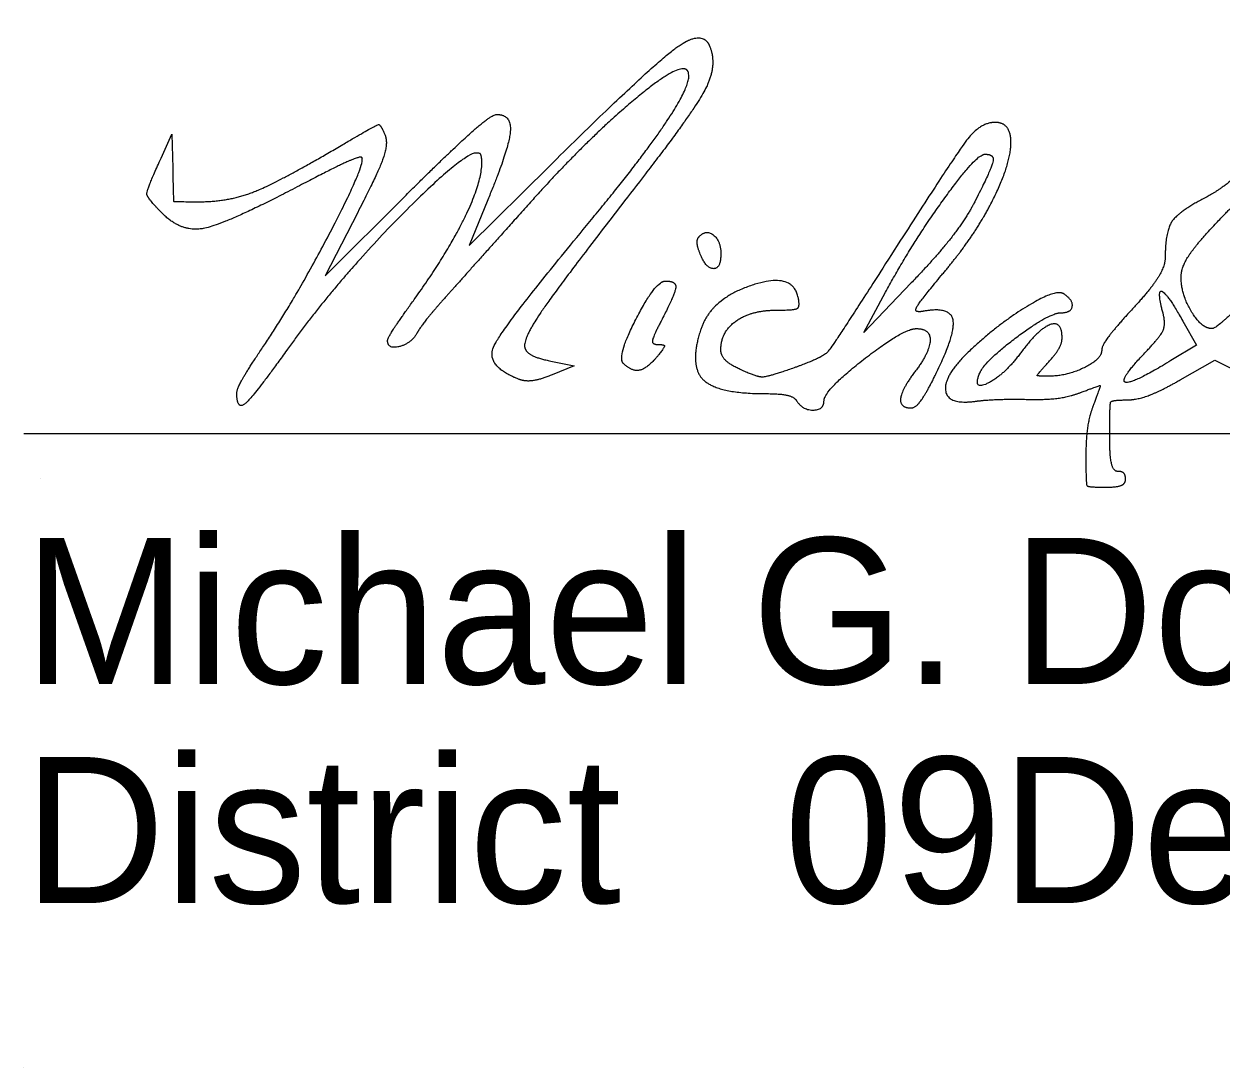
# Model space of a CAD drawing. Extents: x 0 to 44, y -23.8 to 22.
# Drawn here: x 24.512 to 25.658, y 7.755 to 8.754 of the extents above; entities that cross this region are included whole.
import ezdxf

# ---------------------------------------------------------------- set-up
doc = ezdxf.new("R2010")
doc.units = 0
doc.layers.add('SH_Data', color=7, linetype='Continuous')
doc.layers.add('SH_Text', color=7, linetype='Continuous')

msp = doc.modelspace()

# ---------------------------------------------------------------- linework, layer by layer
at = {"layer": 'SH_Data'}
for p, q in [((24.5118, 8.362), (28.0118, 8.362)), ((24.5279, 8.3191), (24.5279, 8.3191)), ((24.5118, 7.7549), (24.5118, 7.7549))]:
    msp.add_line(p, q, dxfattribs=at)
at = {"layer": 'SH_Text'}
for p, q in [((25.1591, 8.535), (25.1591, 8.535)), ((25.0859, 8.4292), (25.0859, 8.4292)), ((24.7157, 8.4009), (24.7157, 8.4009))]:
    msp.add_line(p, q, dxfattribs=at)
for points in [[(24.6432, 8.6259), (24.6536, 8.6487), (24.6543, 8.6164)], [(24.9561, 8.5859), (24.9381, 8.5423), (25.0151, 8.6183)], [(24.8315, 8.5739), (24.8003, 8.5132), (24.8778, 8.5905)], [(25.3617, 8.5063), (25.3163, 8.4587), (25.3371, 8.4974)], [(25.6218, 8.4698), (25.6348, 8.4468), (25.6104, 8.4319)], [(25.0165, 8.4314), (25.0387, 8.4269), (25.0178, 8.4183)], [(25.6191, 8.4133), (25.6524, 8.4323), (25.6983, 8.4094)]]:
    msp.add_lwpolyline(points, dxfattribs=at)
for points in [[(25.8037, 8.7545), (25.8074, 8.7427), (25.6743, 8.6039), (25.645, 8.5889)], [(25.0151, 8.6183), (25.1095, 8.7116), (25.162, 8.7505), (25.1689, 8.7324)], [(25.1689, 8.7324), (25.1758, 8.7144), (25.1538, 8.6711), (25.107, 8.6107)], [(25.1469, 8.7102), (25.1391, 8.718), (25.0482, 8.641), (24.9957, 8.5822)], [(25.0538, 8.5651), (25.1079, 8.6305), (25.1543, 8.7028), (25.1469, 8.7102)], [(24.8158, 8.6381), (24.8488, 8.6575), (24.8535, 8.6586), (24.8579, 8.6473)], [(24.8778, 8.5905), (24.9205, 8.6329), (24.9596, 8.6677), (24.9647, 8.6677)], [(24.9647, 8.6677), (24.9794, 8.6677), (24.9758, 8.6335), (24.9561, 8.5859)], [(25.4419, 8.6601), (25.4279, 8.6601), (25.402, 8.6265), (25.3343, 8.5204)], [(25.4369, 8.5802), (25.4557, 8.6158), (25.4584, 8.6601), (25.4419, 8.6601)], [(24.8579, 8.6473), (24.8608, 8.6396), (24.8505, 8.6106), (24.8315, 8.5739)], [(24.6805, 8.5841), (24.7084, 8.5841), (24.7574, 8.6037), (24.8158, 8.6381)], [(24.6448, 8.5725), (24.6296, 8.5876), (24.6294, 8.5958), (24.6432, 8.6259)], [(24.7431, 8.4484), (24.7729, 8.4926), (24.84, 8.622), (24.8354, 8.6265)], [(24.9499, 8.6277), (24.9466, 8.6444), (24.813, 8.511), (24.7635, 8.4417)], [(24.8354, 8.6265), (24.8339, 8.628), (24.807, 8.6158), (24.7757, 8.5994)], [(24.8866, 8.4918), (24.9195, 8.5375), (24.9532, 8.6101), (24.9499, 8.6277)], [(25.3371, 8.4974), (25.3615, 8.5428), (25.4238, 8.6295), (25.432, 8.6296)], [(25.432, 8.6296), (25.4415, 8.6298), (25.4385, 8.6154), (25.4224, 8.5839)], [(24.6543, 8.6164), (24.6549, 8.5849), (24.6555, 8.5841), (24.6805, 8.5841)], [(25.107, 8.6107), (25.0293, 8.5104), (24.989, 8.4521), (24.9916, 8.444)], [(24.7757, 8.5994), (24.7064, 8.5631), (24.6631, 8.5542), (24.6448, 8.5725)], [(25.645, 8.5889), (25.6183, 8.5752), (25.6049, 8.5559), (25.6049, 8.5312)], [(24.9957, 8.5822), (24.965, 8.5479), (24.9296, 8.5083), (24.9171, 8.4943)], [(25.4224, 8.5839), (25.4139, 8.5674), (25.3866, 8.5325), (25.3617, 8.5063)], [(25.3904, 8.5133), (25.4072, 8.5334), (25.4281, 8.5635), (25.4369, 8.5802)], [(25.6463, 8.5556), (25.6699, 8.5812), (25.6763, 8.5841), (25.7104, 8.5841)], [(24.9861, 8.4139), (24.9534, 8.4265), (24.9705, 8.4646), (25.0538, 8.5651)], [(25.1588, 8.551), (25.1655, 8.5577), (25.1793, 8.5464), (25.1793, 8.5343)], [(25.6201, 8.5117), (25.6201, 8.5202), (25.6319, 8.5399), (25.6463, 8.5556)], [(25.1591, 8.535), (25.1566, 8.5415), (25.1565, 8.5487), (25.1588, 8.551)], [(25.1793, 8.5343), (25.1793, 8.5197), (25.1648, 8.5202), (25.1591, 8.535)], [(25.6049, 8.5312), (25.6049, 8.5225), (25.5912, 8.5005), (25.5745, 8.4824)], [(25.3343, 8.5204), (25.2867, 8.4459), (25.2767, 8.4346), (25.2494, 8.4249)], [(25.0859, 8.4292), (25.0796, 8.4355), (25.1167, 8.5081), (25.1262, 8.5081)], [(25.1262, 8.5081), (25.1368, 8.5081), (25.1355, 8.4956), (25.1221, 8.4697)], [(25.2534, 8.4923), (25.2483, 8.5172), (25.1692, 8.4907), (25.1598, 8.4609)], [(25.3731, 8.4791), (25.3639, 8.4774), (25.3692, 8.4878), (25.3904, 8.5133)], [(25.6497, 8.4625), (25.6398, 8.4625), (25.6201, 8.4953), (25.6201, 8.5117)], [(25.7068, 8.5155), (25.6786, 8.4864), (25.6529, 8.4625), (25.6497, 8.4625)], [(25.5072, 8.496), (25.4998, 8.5006), (25.4427, 8.4653), (25.4163, 8.44)], [(25.5049, 8.4777), (25.5151, 8.4777), (25.5167, 8.4902), (25.5072, 8.496)], [(25.6028, 8.4773), (25.5968, 8.5002), (25.6067, 8.4963), (25.6218, 8.4698)], [(24.8601, 8.4511), (24.8601, 8.4532), (24.872, 8.4715), (24.8866, 8.4918)], [(24.9171, 8.4943), (24.9045, 8.4802), (24.8915, 8.4639), (24.8882, 8.458)], [(25.2329, 8.4802), (25.2499, 8.4802), (25.2553, 8.4834), (25.2534, 8.4923)], [(25.1793, 8.4422), (25.1793, 8.4595), (25.2085, 8.4802), (25.2329, 8.4802)], [(25.3862, 8.421), (25.4045, 8.4586), (25.3988, 8.4838), (25.3731, 8.4791)], [(25.4272, 8.4197), (25.432, 8.4314), (25.494, 8.4777), (25.5049, 8.4777)], [(25.5745, 8.4824), (25.5578, 8.4643), (25.5441, 8.4461), (25.5441, 8.442)], [(25.5855, 8.4393), (25.5999, 8.4544), (25.6056, 8.4667), (25.6028, 8.4773)], [(25.1221, 8.4697), (25.1142, 8.4545), (25.1133, 8.4473), (25.1192, 8.4473)], [(25.2781, 8.3935), (25.2781, 8.4033), (25.3539, 8.4625), (25.3665, 8.4625)], [(25.3665, 8.4625), (25.3801, 8.4625), (25.3794, 8.4399), (25.3652, 8.4212)], [(25.5061, 8.4536), (25.5061, 8.4702), (25.4838, 8.4626), (25.4673, 8.4403)], [(24.8882, 8.458), (24.8826, 8.4481), (24.8601, 8.4425), (24.8601, 8.4511)], [(25.1598, 8.4609), (25.1489, 8.4267), (25.1761, 8.4002), (25.222, 8.4002)], [(25.4935, 8.4308), (25.5004, 8.4385), (25.5061, 8.4487), (25.5061, 8.4536)], [(24.7157, 8.4009), (24.7157, 8.4047), (24.728, 8.4261), (24.7431, 8.4484)], [(24.7635, 8.4417), (24.7322, 8.3979), (24.7157, 8.3838), (24.7157, 8.4009)], [(24.9916, 8.444), (24.9931, 8.4395), (25.0043, 8.4339), (25.0165, 8.4314)], [(25.1192, 8.4473), (25.1255, 8.4473), (25.1252, 8.4441), (25.1185, 8.4359)], [(25.1988, 8.4229), (25.1881, 8.4278), (25.1793, 8.4365), (25.1793, 8.4422)], [(25.4163, 8.44), (25.3927, 8.4172), (25.3963, 8.3894), (25.4225, 8.3928)], [(25.4673, 8.4403), (25.4512, 8.4185), (25.4201, 8.4025), (25.4272, 8.4197)], [(25.5441, 8.442), (25.5441, 8.4333), (25.5108, 8.4169), (25.4931, 8.4169)], [(25.6104, 8.4319), (25.5732, 8.4092), (25.5603, 8.413), (25.5855, 8.4393)], [(25.1185, 8.4359), (25.1086, 8.4241), (25.094, 8.4211), (25.0859, 8.4292)], [(25.4931, 8.4169), (25.482, 8.4169), (25.4821, 8.4182), (25.4935, 8.4308)], [(25.0178, 8.4183), (25.0064, 8.4136), (24.9921, 8.4116), (24.9861, 8.4139)], [(25.2494, 8.4249), (25.2249, 8.4163), (25.2143, 8.4158), (25.1988, 8.4229)], [(25.3652, 8.4212), (25.3523, 8.4041), (25.3506, 8.3865), (25.3618, 8.3865)], [(25.3618, 8.3865), (25.366, 8.3865), (25.377, 8.402), (25.3862, 8.421)], [(25.5242, 8.4014), (25.5425, 8.4083), (25.5431, 8.4078), (25.5362, 8.3895)], [(25.5688, 8.3942), (25.5782, 8.3943), (25.6008, 8.4028), (25.6191, 8.4133)], [(25.222, 8.4002), (25.2362, 8.4002), (25.2496, 8.3971), (25.2519, 8.3933)], [(25.2519, 8.3933), (25.2575, 8.3844), (25.2781, 8.3845), (25.2781, 8.3935)], [(25.4225, 8.3928), (25.4329, 8.3942), (25.4558, 8.395), (25.4732, 8.3947)], [(25.4732, 8.3947), (25.4907, 8.3943), (25.5136, 8.3973), (25.5242, 8.4014)], [(25.5517, 8.3599), (25.5517, 8.3903), (25.5536, 8.3941), (25.5688, 8.3942)], [(25.5362, 8.3895), (25.5322, 8.379), (25.5289, 8.3569), (25.5289, 8.3404)], [(25.5593, 8.3257), (25.5551, 8.3257), (25.5517, 8.3411), (25.5517, 8.3599)], [(25.5289, 8.3404), (25.5289, 8.3136), (25.5308, 8.3105), (25.5479, 8.3105)], [(25.5669, 8.3181), (25.5669, 8.3223), (25.5635, 8.3257), (25.5593, 8.3257)], [(25.5479, 8.3105), (25.5583, 8.3105), (25.5669, 8.3139), (25.5669, 8.3181)]]:
    msp.add_open_spline(points, degree=2, dxfattribs=at)

# ---------------------------------------------------------------- texts
for s, p in [('Michael G. Dombrowski', (24.5118, 8.122)), ('District       Deputy Director', (24.5118, 7.912)), ('              09', (24.5118, 7.912))]:
    msp.add_text(s, height=0.14, dxfattribs=at).set_placement(p)

doc.saveas('drawing.dxf')
